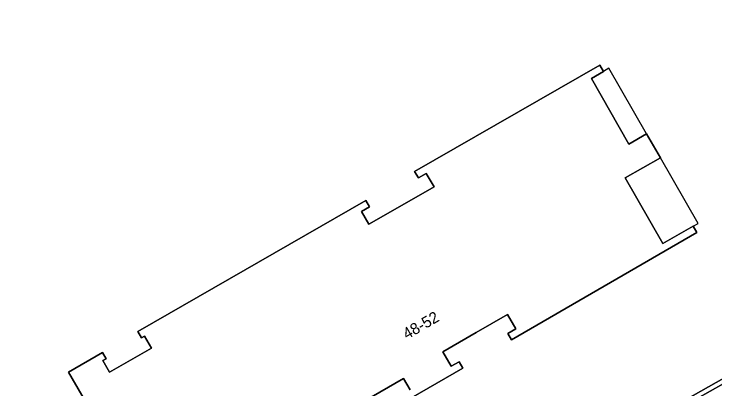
# Model space of a CAD drawing. Extents: x 157692 to 159674, y 381452 to 383291.
# Drawn here: x 159169.9 to 159232.1, y 382261.3 to 382294.6 of the extents above; entities that cross this region are included whole.
import ezdxf

# ---------------------------------------------------------------- set-up
doc = ezdxf.new("R2010")
doc.units = 0
for name, color, linetype in [('IMGEO_Erf', 7, 'Continuous'), ('IMGEO_Groenvoorziening', 7, 'Continuous'), ('IMGEO_Haag', 7, 'Continuous'), ('IMGEO_Pand', 7, 'Continuous'), ('IMGEO_Pand_nummerreeks', 7, 'Continuous'), ('IMGEO_Pand_overbouw', 7, 'Continuous')]:
    doc.layers.add(name, color=color, linetype=linetype)

msp = doc.modelspace()

# ---------------------------------------------------------------- linework, layer by layer
at = {"layer": 'IMGEO_Erf'}
for points in [[(159103.11, 382364.958), (159146.26, 382291.081), (159161.311, 382265.277), (159164.47, 382259.86), (159179.189, 382234.625), (159179.926, 382235.045), (159210.53, 382250), (159214.178, 382251.711), (159237.19, 382264.707), (159242.285, 382267.672), (159243.94, 382268.627), (159272.217, 382284.946), (159273.494, 382285.815), (159328.456, 382317.435)], [(159182.181, 382250), (159174.768, 382262.803), (159177.781, 382264.534), (159178.101, 382263.98), (159177.823, 382263.82), (159178.413, 382262.796), (159182.121, 382264.928), (159181.512, 382265.986), (159181.236, 382265.827), (159180.908, 382266.401), (159201.12, 382278.019), (159201.439, 382277.465), (159200.737, 382277.061), (159201.396, 382275.915), (159204.333, 382277.603), (159207.162, 382279.23), (159206.473, 382280.429), (159205.771, 382280.025), (159205.443, 382280.599), (159221.852, 382290.031), (159222.175, 382289.467), (159221.099, 382288.851), (159224.435, 382283.032), (159225.999, 382283.929), (159227.214, 382281.811), (159224.096, 382280.023), (159227.437, 382274.196), (159230.13, 382275.74), (159230.452, 382275.179), (159214.029, 382265.668), (159213.703, 382266.23), (159214.412, 382266.64), (159213.67, 382267.92), (159210.906, 382266.319), (159207.932, 382264.597), (159208.673, 382263.316), (159209.373, 382263.721), (159209.698, 382263.158), (159205.094, 382260.491)], [(159205.053, 382261.218), (159204.456, 382262.247), (159200.259, 382259.816)]]:
    msp.add_lwpolyline(points, dxfattribs=at)
at = {"layer": 'IMGEO_Groenvoorziening'}
msp.add_lwpolyline([(159243.94, 382268.627), (159242.285, 382267.672), (159237.19, 382264.707), (159214.178, 382251.711), (159210.53, 382250), (159179.926, 382235.045), (159179.189, 382234.625), (159179.351, 382234.337), (159180.102, 382234.686), (159210.703, 382249.639), (159214.362, 382251.355), (159237.389, 382264.36), (159242.486, 382267.326), (159244.14, 382268.281)], close=True, dxfattribs=at)
msp.add_lwpolyline([(159245.079, 382266.62), (159244.14, 382268.281), (159242.486, 382267.326), (159237.389, 382264.36), (159214.362, 382251.355), (159210.703, 382249.639), (159180.102, 382234.686), (159179.351, 382234.337), (159179.189, 382234.625), (159177.57, 382233.703), (159178.244, 382233.018)], dxfattribs=at)
at = {"layer": 'IMGEO_Haag'}
msp.add_lwpolyline([(159243.94, 382268.627), (159242.285, 382267.672), (159237.19, 382264.707), (159214.178, 382251.711), (159210.53, 382250), (159179.926, 382235.045), (159179.189, 382234.625), (159179.351, 382234.337), (159180.102, 382234.686), (159210.703, 382249.639), (159214.362, 382251.355), (159237.389, 382264.36), (159242.486, 382267.326), (159244.14, 382268.281)], close=True, dxfattribs=at)
at = {"layer": 'IMGEO_Pand'}
for points in [[(159205.094, 382260.491), (159209.698, 382263.158), (159209.373, 382263.721), (159208.673, 382263.316), (159207.932, 382264.597), (159210.906, 382266.319), (159213.67, 382267.92), (159214.412, 382266.64), (159213.703, 382266.23), (159214.029, 382265.668), (159230.452, 382275.179), (159230.13, 382275.74), (159227.437, 382274.196), (159224.096, 382280.023), (159227.214, 382281.811), (159225.999, 382283.929), (159224.435, 382283.032), (159221.099, 382288.851), (159222.175, 382289.467), (159221.852, 382290.031), (159205.443, 382280.599), (159205.771, 382280.025), (159206.473, 382280.429), (159207.162, 382279.23), (159204.333, 382277.603), (159201.396, 382275.915), (159200.737, 382277.061), (159201.439, 382277.465), (159201.12, 382278.019), (159180.908, 382266.401), (159181.236, 382265.827), (159181.512, 382265.986), (159182.121, 382264.928), (159178.413, 382262.796), (159177.823, 382263.82), (159178.101, 382263.98), (159177.781, 382264.534), (159174.768, 382262.803), (159182.181, 382250)], [(159200.259, 382259.816), (159204.456, 382262.247), (159205.053, 382261.218)]]:
    msp.add_lwpolyline(points, dxfattribs=at)
at = {"layer": 'IMGEO_Pand_overbouw'}
for points in [[(159222.175, 382289.467), (159221.099, 382288.851), (159224.435, 382283.032), (159225.999, 382283.929), (159222.663, 382289.748)], [(159227.214, 382281.811), (159224.096, 382280.023), (159227.437, 382274.196), (159230.13, 382275.74), (159230.55, 382275.992)]]:
    msp.add_lwpolyline(points, close=True, dxfattribs=at)

# ---------------------------------------------------------------- texts
at = {"layer": 'IMGEO_Pand_nummerreeks'}
msp.add_text('48-52', height=1, rotation=30.07606, dxfattribs=at).set_placement((159204.756, 382265.671))

doc.saveas('drawing.dxf')
